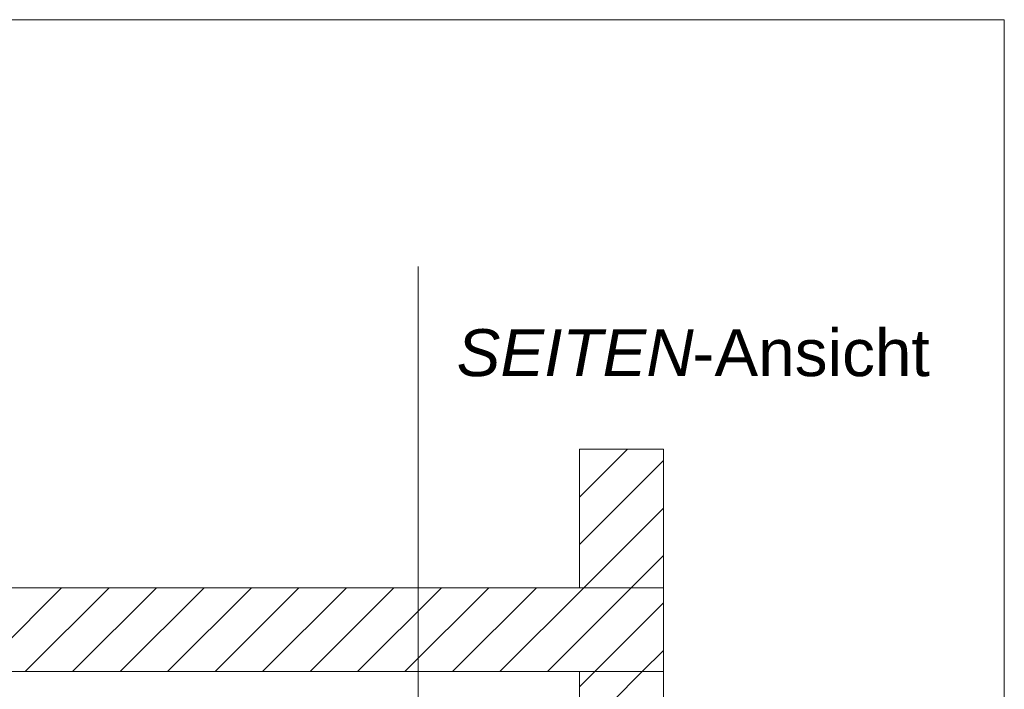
# Model space of a CAD drawing. Extents: x -500 to 300, y 62 to 1162.
# Tile 288 of 289: x 224 to 254, y 1075 to 1095. Entities that reach past the tile are written whole.
import ezdxf
from ezdxf.lldxf.tags import DXFTag

# ---------------------------------------------------------------- set-up
doc = ezdxf.new("R2010")
doc.units = 0
doc.layers.get('0').update_dxf_attribs({"lineweight": 13})
doc.layers.add('E_Detail_Beschriftung', color=7, linetype='Continuous', lineweight=13, true_color=0x009900)
doc.layers.add('E_Detail_Wandschraffur', color=7, linetype='Continuous', lineweight=5, true_color=0xc0c0c0)
doc.layers.add('E_Detail_Linie_Text_Bem', color=7, linetype='Continuous', lineweight=13)
doc.styles.get("Standard").update_dxf_attribs({"font": 'ARIALN.TTF'})
tags = doc.linetypes.add('fein_strichliert', pattern=[4, 1, -2, 1]).pattern_tags.tags
tags[8:9] = [DXFTag(74, 4), DXFTag(75, 0), DXFTag(340, '0'), DXFTag(46, 0.0), DXFTag(50, 0.0), DXFTag(44, 0.0), DXFTag(45, 0.0)]
tags[6:7] = [DXFTag(74, 4), DXFTag(75, 0), DXFTag(340, '0'), DXFTag(46, 0.0), DXFTag(50, 0.0), DXFTag(44, 0.0), DXFTag(45, 0.0)]
tags[4:5] = [DXFTag(74, 4), DXFTag(75, 0), DXFTag(340, '0'), DXFTag(46, 0.0), DXFTag(50, 0.0), DXFTag(44, 0.0), DXFTag(45, 0.0)]
tags = doc.linetypes.add('fein_strichliert-A06G93S58I', pattern=[4, 1, -2, 1]).pattern_tags.tags
tags[8:9] = [DXFTag(74, 4), DXFTag(75, 0), DXFTag(340, '0'), DXFTag(46, 0.0), DXFTag(50, 0.0), DXFTag(44, 0.0), DXFTag(45, 0.0)]
tags[6:7] = [DXFTag(74, 4), DXFTag(75, 0), DXFTag(340, '0'), DXFTag(46, 0.0), DXFTag(50, 0.0), DXFTag(44, 0.0), DXFTag(45, 0.0)]
tags[4:5] = [DXFTag(74, 4), DXFTag(75, 0), DXFTag(340, '0'), DXFTag(46, 0.0), DXFTag(50, 0.0), DXFTag(44, 0.0), DXFTag(45, 0.0)]

# ---------------------------------------------------------------- blocks, each defined once
blk = doc.blocks.new('Referenz-A06G93SG8I')
at = {"layer": 'E_Detail_Linie_Text_Bem', "linetype": 'fein_strichliert-A06G93S58I', "ltscale": 0.65}
for p, q in [((253.771, 1095.041), (191.001, 1095.041)), ((253.771, 1033.724), (253.771, 1095.041)), ((236.308, 1034.805), (236.308, 1087.685))]:
    blk.add_line(p, q, dxfattribs=at)
at = {"layer": 'E_Detail_Linie_Text_Bem', "linetype": 'Continuous', "ltscale": 0.13}
for p, q in [((241.118, 1082.248), (243.618, 1082.248)), ((241.118, 1078.114), (241.118, 1082.248)), ((243.618, 1082.248), (243.618, 1078.114)), ((243.618, 1078.114), (192.291, 1078.114)), ((243.618, 1078.114), (241.118, 1078.114)), ((243.618, 1075.614), (243.618, 1078.114)), ((192.291, 1075.614), (241.118, 1075.614)), ((202.683, 1075.614), (243.618, 1075.614)), ((241.118, 1075.614), (243.618, 1075.614)), ((241.118, 1063.814), (241.118, 1075.614)), ((243.618, 1075.614), (243.618, 1035.614))]:
    blk.add_line(p, q, dxfattribs=at)
at = {"layer": 'E_Detail_Wandschraffur', "linetype": 'ByBlock', "ltscale": 0.13}
for p, q in [((241.118, 1080.817), (242.549, 1082.248)), ((241.243, 1078.114), (243.618, 1080.488)), ((224.601, 1075.614), (227.101, 1078.114)), ((227.429, 1075.614), (229.929, 1078.114)), ((230.258, 1075.614), (232.758, 1078.114)), ((233.086, 1075.614), (235.586, 1078.114)), ((235.915, 1075.614), (238.415, 1078.114)), ((238.743, 1075.614), (241.243, 1078.114)), ((241.572, 1075.614), (243.618, 1077.66)), ((241.118, 1075.16), (241.572, 1075.614))]:
    blk.add_line(p, q, dxfattribs=at)
at = {"layer": 'E_Detail_Wandschraffur', "linetype": 'fein_strichliert', "ltscale": 0.13}
for p, q in [((241.118, 1082.231), (241.135, 1082.248)), ((241.118, 1079.403), (243.618, 1081.903)), ((242.657, 1078.114), (243.618, 1079.074)), ((223.187, 1075.614), (225.687, 1078.114)), ((226.015, 1075.614), (228.515, 1078.114)), ((228.844, 1075.614), (231.344, 1078.114)), ((231.672, 1075.614), (234.172, 1078.114)), ((234.5, 1075.614), (237, 1078.114)), ((237.329, 1075.614), (239.829, 1078.114)), ((240.157, 1075.614), (242.657, 1078.114)), ((242.986, 1075.614), (243.618, 1076.246)), ((242.09, 1074.717), (242.986, 1075.614))]:
    blk.add_line(p, q, dxfattribs=at)
at = {"layer": 'E_Detail_Beschriftung', "linetype": 'Continuous', "lineweight": -2, "ltscale": 0.25, "char_height": 1.4, "attachment_point": 1}
for s, insert in [('{\\fArial|b0|i1;SEITEN}', (237.453, 1085.819)), ('{\\fArial;-Ansicht}', (244.483, 1085.819))]:
    blk.add_mtext(s, dxfattribs=dict(at, insert=insert))

msp = doc.modelspace()

# ---------------------------------------------------------------- block references
at = {"color": 8, "lineweight": 25, "ltscale": 0.25, "true_color": 0x808080}
msp.add_blockref('Referenz-A06G93SG8I', (0, 0), dxfattribs=at)

doc.saveas('drawing.dxf')
